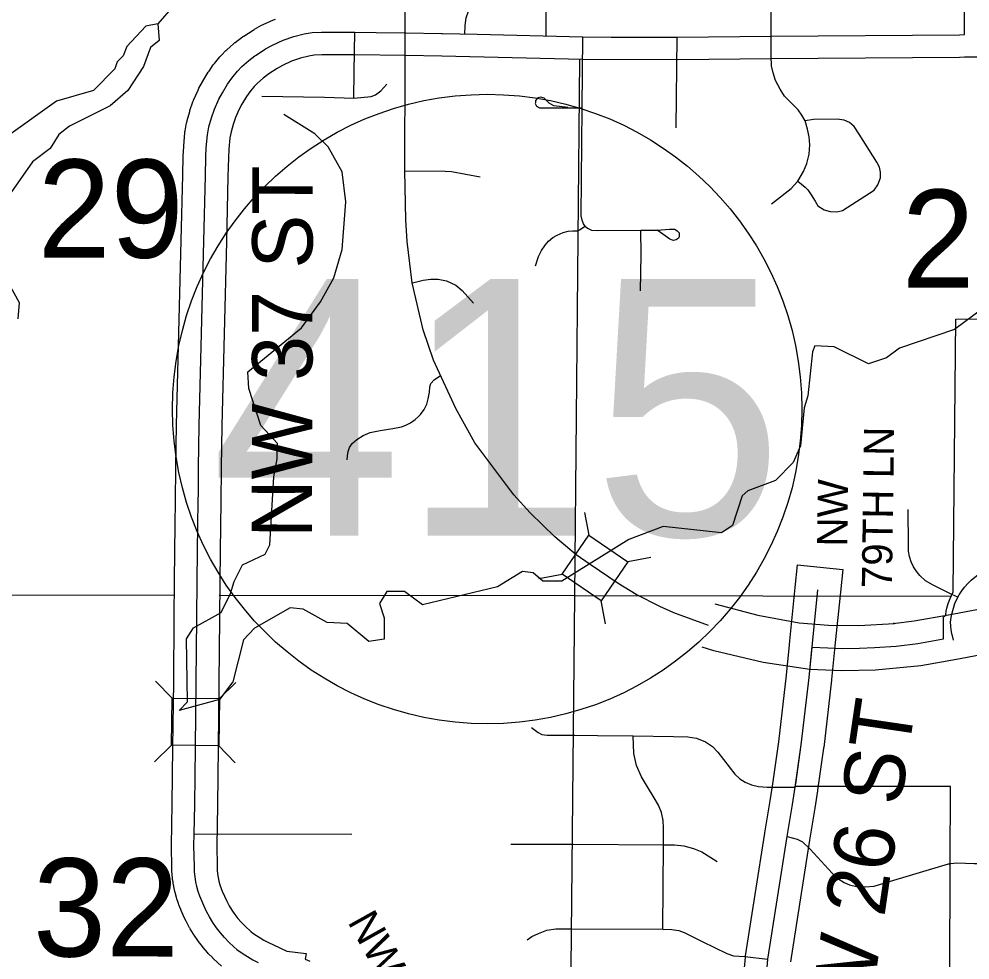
# Model space of a CAD drawing. Extents: x -1403959 to 81668, y -1400582 to 11018.
# Drawn here: x 6926 to 7047.8, y 8967.2 to 9087.7 of the extents above; entities that cross this region are included whole.
import ezdxf

# ---------------------------------------------------------------- set-up
doc = ezdxf.new("R2010")
doc.units = 0
for name, color, linetype in [('tdCiCityDivCarto', 7, 'Continuous'), ('tdCiCityStreetTxt', 7, 'Continuous'), ('tdCiCoBndryTxt', 7, 'Continuous'), ('tdCiRRCL', 7, 'Continuous'), ('tdCiRROwnerTxt', 7, 'Continuous'), ('tdCiSecText', 7, 'Continuous'), ('tdCiSectLine', 7, 'Continuous'), ('tdCiSectTwpRng', 7, 'Continuous'), ('tdCiUABTitleFrame', 7, 'Continuous'), ('tdCoCityStreetMajor', 7, 'Continuous'), ('tdCoDivCarto', 7, 'Continuous'), ('tdCoSecRteCL', 7, 'Continuous'), ('tdCoSectLinePart', 7, 'Continuous'), ('tdCoSectNmbr', 7, 'Continuous'), ('tdCoSurfAsphalt', 7, 'Continuous'), ('tdCoSurfBitum', 7, 'Continuous')]:
    doc.layers.add(name, color=color, linetype=linetype)

msp = doc.modelspace()

# ---------------------------------------------------------------- linework, layer by layer
at = {"layer": 'tdCiCityDivCarto'}
for points in [[(6983.1, 9085.81), (6983.14, 9086.92), (6983.26, 9087.87), (6983.53, 9088.75), (6983.95, 9089.88), (6984.49, 9090.94), (6984.74, 9091.71), (6984.9, 9092.33), (6985.04, 9093.17), (6985.14, 9094.55), (6985.25, 9096.13), (6985.39, 9097.35), (6985.66, 9098.89), (6986, 9100.17)], [(6993.49, 9085.55), (6993.5, 9089.13), (6993.5, 9092.26), (6993.5, 9093.74), (6993.58, 9094.97), (6993.76, 9096.38), (6994.2, 9098.94)], [(7047.09, 9085.73), (7047.05, 9092.43), (7047.77, 9093.95)], [(6968.87, 9077.58), (6968.9, 9080.95), (6968.98, 9086.04)], [(6998.48, 9061.2), (6998.27, 9061.5), (6998.1, 9061.95), (6997.99, 9062.51), (6998.11, 9076.33), (6998.22, 9085.43)], [(7022.32, 9085.53), (7022.32, 9085.71)], [(6968.87, 9077.58), (6971.07, 9077.79), (6971.64, 9078.01), (6972.31, 9078.52), (6973.08, 9079.38)], [(6957.07, 9077.85), (6965.11, 9077.71), (6968.87, 9077.58)], [(6992.12, 9077), (6992.11, 9076.92), (6992.26, 9076.58), (6992.65, 9076.37), (6993.36, 9076.33), (6994.27, 9076.33), (6996.29, 9076.37), (6996.29, 9076.37), (6998.11, 9076.33)], [(6998.48, 9061.2), (6998.8, 9060.94), (6999.12, 9060.77), (6999.32, 9060.69), (7000.09, 9060.63), (7005.65, 9060.66), (7007.72, 9060.66), (7009.32, 9060.81), (7009.93, 9060.79), (7010.13, 9060.72), (7010.28, 9060.6), (7010.43, 9060.48), (7010.53, 9060.33), (7010.55, 9060.16), (7010.54, 9060), (7010.53, 9059.82), (7010.44, 9059.65), (7010.31, 9059.53), (7010.17, 9059.46), (7009.98, 9059.38), (7009.82, 9059.36), (7009.57, 9059.43), (7009.35, 9059.54), (7008.45, 9060.17), (7007.72, 9060.66), (7007.72, 9060.66)]]:
    msp.add_lwpolyline(points, dxfattribs=at)
at = {"layer": 'tdCiCityStreetTxt'}
for points in [[(6998.41, 9024.52), (6998.96, 9021.61), (7003.95, 9018.19)], [(6992.57, 9016.06), (6995.54, 9016.62), (6998.96, 9021.61)], [(7006.93, 9018.75), (7003.95, 9018.19), (7000.54, 9013.2)], [(7001.1, 9010.23), (7000.54, 9013.2), (6995.54, 9016.62)]]:
    msp.add_lwpolyline(points, dxfattribs=at)
at = {"layer": 'tdCiCoBndryTxt'}
for points in [[(7022.32, 9085.71), (7022.31, 9091.83), (7022.48, 9106.27), (7022.56, 9107.39), (7022.72, 9108.11), (7023.07, 9108.66), (7023.5, 9109.05), (7024.13, 9109.33), (7025.59, 9109.74), (7026.37, 9110.11), (7026.8, 9110.51), (7027.04, 9110.92), (7027.25, 9111.47), (7027.37, 9112.25), (7027.42, 9118.79), (7027.49, 9128.29), (7027.52, 9129.28), (7027.57, 9130.84), (7027.65, 9131.18), (7027.78, 9131.54), (7027.96, 9131.82), (7028.3, 9132.31)], [(6956.18, 9083), (6956.32, 9083.1), (6957.52, 9083.89), (6958.43, 9084.38), (6959.78, 9085), (6961.16, 9085.49), (6962.48, 9085.84), (6963.5, 9085.99), (6964.7, 9086.05), (6967.26, 9086.04)], [(6967.26, 9086.04), (6968.98, 9086.04), (6971.72, 9086.01)], [(6971.72, 9086.01), (6975.5, 9085.97), (6975.5, 9085.97)], [(6975.5, 9085.97), (6980.1, 9085.88)], [(6980.1, 9085.88), (6980.22, 9085.88), (6984.64, 9085.77)], [(6984.64, 9085.77), (6998.22, 9085.43)], [(6998.22, 9085.43), (7001.85, 9085.42), (7010.29, 9085.41), (7022.32, 9085.53)], [(7022.32, 9085.53), (7046.45, 9085.72), (7047.09, 9085.73)], [(6953.49, 8968.86), (6952.85, 8969.46), (6952.28, 8970.04), (6951.75, 8970.66), (6951.25, 8971.31), (6950.79, 8971.98), (6950.36, 8972.68), (6949.98, 8973.4), (6949.64, 8974.14), (6949.36, 8974.73), (6949.12, 8975.33), (6948.92, 8975.94), (6948.75, 8976.57), (6948.61, 8977.2), (6948.52, 8977.84), (6948.45, 8978.48), (6948.43, 8979.13), (6948.37, 8981.79), (6948.4, 8983.32), (6948.48, 8987.07), (6948.58, 8994.39), (6948.67, 9002.79), (6948.75, 9010.96), (6948.78, 9015.79), (6948.85, 9022.99), (6948.91, 9025.82), (6948.93, 9027.17), (6948.95, 9030.28), (6949.05, 9035.66), (6949.62, 9059.27), (6949.83, 9067.64), (6949.9, 9070.07), (6949.95, 9071.24), (6950.1, 9072.89), (6950.29, 9073.93), (6950.61, 9075.07), (6950.98, 9076.16), (6951.55, 9077.45), (6952.01, 9078.27), (6952.68, 9079.4), (6953.23, 9080.17), (6953.93, 9081.04), (6954.52, 9081.63), (6955.38, 9082.41), (6956.18, 9083)], [(7025.42, 8989.33), (7026.19, 8994.74), (7027.19, 9003.37), (7027.54, 9006.94)], [(7027.54, 9006.94), (7027.57, 9007.26), (7027.63, 9007.74)], [(7020.96, 8929.4), (7021.22, 8958.26), (7021.6, 8963.59), (7021.92, 8967.27), (7024.38, 8982.99), (7025.06, 8987.09), (7025.42, 8989.33)], [(6953.49, 8968.86), (6953.88, 8968.5), (6954.53, 8968.04), (6955.21, 8967.61), (6955.9, 8967.2), (6956.6, 8966.83)]]:
    msp.add_lwpolyline(points, dxfattribs=at)
at = {"layer": 'tdCiRRCL'}
msp.add_lwpolyline([(7045.23, 8965.36), (7045.28, 8979.51), (7045.31, 8989.4), (7039.19, 8989.4), (7033.18, 8989.39), (7029.08, 8989.39), (7027.25, 8989.39), (7025.43, 8989.4), (7025.48, 8989.73), (7026.19, 8994.74), (7027.19, 9003.37), (7027.57, 9007.26), (7029.59, 9007.15), (7031.43, 9007.1), (7033.65, 9007.12), (7035.57, 9007.21), (7038.37, 9007.4), (7041.14, 9007.74), (7044.41, 9008.32), (7044.4, 9011.13), (7044.46, 9011.15), (7044.52, 9011.18), (7044.58, 9011.23), (7044.62, 9011.27), (7044.66, 9011.32), (7044.68, 9011.37), (7044.71, 9011.43), (7044.78, 9011.87), (7044.86, 9012.24), (7045.03, 9012.85), (7045.27, 9013.5), (7045.65, 9014.35), (7046.01, 9049.29), (7053.46, 9049.33)], dxfattribs=at)
at = {"layer": 'tdCiRROwnerTxt'}
msp.add_lwpolyline([(7027.63, 9007.74), (7028.32, 9014.6)], dxfattribs=at)
at = {"layer": 'tdCiSecText'}
for points in [[(6943.46, 9002.9), (6945.58, 9000.73), (6951.63, 9000.66)], [(6953.75, 9002.73), (6951.63, 9000.66), (6951.55, 8994.61)], [(6943.33, 8992.57), (6945.5, 8994.68), (6945.58, 9000.73)], [(6953.66, 8992.44), (6951.55, 8994.61), (6945.5, 8994.68)]]:
    msp.add_lwpolyline(points, dxfattribs=at)
at = {"layer": 'tdCiSectLine'}
for points in [[(6951.91, 8966.37), (6950.88, 8967.33), (6950.8, 8967.4), (6950.77, 8967.43), (6950.2, 8968.02), (6950.1, 8968.13), (6950.09, 8968.14), (6949.55, 8968.76), (6949.45, 8968.89), (6948.95, 8969.53), (6948.95, 8969.54), (6948.85, 8969.66), (6948.39, 8970.34), (6948.37, 8970.37), (6948.3, 8970.47), (6947.88, 8971.17), (6947.85, 8971.23), (6947.8, 8971.31), (6947.42, 8972.04), (6947.38, 8972.11), (6947.34, 8972.18), (6947, 8972.92), (6946.73, 8973.5), (6946.68, 8973.62), (6946.67, 8973.65), (6946.43, 8974.25), (6946.38, 8974.39), (6946.37, 8974.41), (6946.17, 8975.02), (6946.12, 8975.18), (6945.95, 8975.8), (6945.94, 8975.81), (6945.91, 8975.96), (6945.77, 8976.6), (6945.77, 8976.63), (6945.74, 8976.76), (6945.65, 8977.4), (6945.64, 8977.46), (6945.63, 8977.56), (6945.56, 8978.21), (6945.56, 8978.29), (6945.55, 8978.37), (6945.53, 8979.02), (6945.53, 8979.07), (6945.47, 8981.73), (6945.47, 8981.79), (6945.47, 8981.85), (6945.58, 8987.12), (6945.68, 8994.43), (6945.77, 9002.82), (6945.85, 9010.99), (6945.88, 9015.81), (6945.88, 9015.81), (6945.95, 9023.02), (6945.95, 9023.06), (6946.01, 9025.86), (6946.05, 9030.3), (6946.05, 9030.33), (6946.15, 9035.72), (6946.15, 9035.73), (6946.72, 9059.34), (6946.72, 9059.35), (6946.93, 9067.71), (6946.93, 9067.73), (6947, 9070.16), (6947, 9070.2), (6947.05, 9071.36), (6947.05, 9071.43), (6947.06, 9071.5), (6947.21, 9073.16), (6947.22, 9073.27), (6947.25, 9073.41), (6947.43, 9074.44), (6947.44, 9074.49), (6947.48, 9074.68), (6947.49, 9074.71), (6947.82, 9075.86), (6947.86, 9076.01), (6947.86, 9076.02), (6948.24, 9077.1), (6948.3, 9077.27), (6948.32, 9077.32), (6948.89, 9078.62), (6948.95, 9078.74), (6949.01, 9078.86), (6949.47, 9079.68), (6949.49, 9079.72), (6949.52, 9079.76), (6950.2, 9080.9), (6950.27, 9081.01), (6950.31, 9081.07), (6950.85, 9081.84), (6950.92, 9081.94), (6950.98, 9082.01), (6951.68, 9082.87), (6951.75, 9082.95), (6951.88, 9083.09), (6952.47, 9083.68), (6952.47, 9083.68), (6952.57, 9083.78), (6953.43, 9084.56), (6953.47, 9084.59), (6953.61, 9084.71), (6953.65, 9084.74), (6954.59, 9085.43), (6954.71, 9085.52), (6954.74, 9085.54), (6955.94, 9086.32), (6956.07, 9086.4), (6956.13, 9086.44), (6957.04, 9086.93), (6957.14, 9086.99), (6957.23, 9087.03), (6958.58, 9087.64), (6958.67, 9087.68), (6958.8, 9087.73)], [(7050.02, 9082.86), (7047.12, 9082.83), (7046.48, 9082.82), (7046.47, 9082.82), (7022.35, 9082.63), (7010.32, 9082.5), (7010.29, 9082.5), (7010.28, 9082.5), (6998.21, 9082.53), (6998.15, 9082.53), (6980.15, 9082.98), (6975.46, 9083.07), (6968.96, 9083.13), (6964.76, 9083.14), (6963.78, 9083.1), (6963.07, 9082.99), (6962.01, 9082.72), (6960.87, 9082.31), (6959.73, 9081.79), (6959.01, 9081.4), (6957.98, 9080.72), (6957.22, 9080.16), (6956.52, 9079.53), (6956.09, 9079.09), (6955.54, 9078.42), (6955.12, 9077.82), (6954.52, 9076.82), (6954.15, 9076.16), (6953.69, 9075.1), (6953.38, 9074.21), (6953.12, 9073.28), (6952.98, 9072.5), (6952.85, 9071.04), (6952.8, 9069.96), (6952.73, 9067.56), (6952.52, 9059.2), (6951.96, 9035.6), (6951.85, 9030.24), (6951.82, 9025.79), (6951.82, 9025.75), (6951.75, 9022.95), (6951.69, 9015.77), (6951.65, 9010.94), (6951.65, 9010.94), (6951.57, 9002.77), (6951.57, 9002.76), (6951.48, 8994.36), (6951.48, 8994.35), (6951.38, 8987.03), (6951.38, 8987.01), (6951.28, 8981.79), (6951.33, 8979.22), (6951.35, 8978.68), (6951.4, 8978.2), (6951.47, 8977.72), (6951.57, 8977.25), (6951.7, 8976.78), (6951.85, 8976.33), (6952.03, 8975.88), (6952.27, 8975.37), (6952.27, 8975.35), (6952.58, 8974.69), (6952.89, 8974.11), (6953.22, 8973.55), (6953.59, 8973.01), (6953.99, 8972.5), (6954.42, 8972), (6954.88, 8971.53), (6955.71, 8970.76), (6956.16, 8970.45), (6956.73, 8970.08), (6957.32, 8969.73), (6957.92, 8969.41), (6958.56, 8969.1), (6960.29, 8968.31), (6962.73, 8967.99), (6962.64, 8967.27), (6963.2, 8967.03)], [(7018.71, 8963.85), (7019.03, 8967.52), (7019.04, 8967.65), (7019.05, 8967.72), (7021.51, 8983.44), (7021.51, 8983.47), (7022.19, 8987.56), (7022.55, 8989.76), (7023.31, 8995.11), (7024.31, 9003.68), (7024.68, 9007.55), (7024.69, 9007.59), (7024.74, 9008.05), (7025.43, 9014.89), (7025.73, 9017.78), (7031.5, 9017.2), (7031.21, 9014.31), (7030.51, 9007.44), (7030.51, 9007.41), (7030.46, 9006.96), (7030.08, 9003.09), (7030.08, 9003.03), (7029.07, 8994.4), (7029.06, 8994.36), (7029.06, 8994.33), (7028.29, 8988.92), (7028.28, 8988.86), (7027.92, 8986.63), (7027.92, 8986.61), (7027.24, 8982.53), (7024.8, 8966.92)]]:
    msp.add_lwpolyline(points, dxfattribs=at)
at = {"layer": 'tdCiSectTwpRng'}
for points in [[(7045.7, 9008.16), (7045.6, 9008.53), (7045.5, 9008.95), (7045.49, 9009), (7045.41, 9009.49), (7045.36, 9009.97), (7045.33, 9010.46), (7045.4, 9011.07), (7045.52, 9011.67), (7045.68, 9012.26), (7045.88, 9012.84), (7046.13, 9013.4), (7046.42, 9013.94), (7046.75, 9014.46), (7047.12, 9014.95), (7047.52, 9015.42), (7047.96, 9015.85), (7048.42, 9016.24), (7049.02, 9016.7)], [(7046.26, 9013.65), (7045.49, 9013.99)], [(7045.28, 8979.51), (7045.28, 8979.51), (7045.36, 8979.53), (7046.11, 8979.6), (7048.33, 8979.55), (7049.32, 8979.53), (7050.31, 8979.56), (7050.99, 8979.71), (7051.6, 8979.9), (7052.1, 8980.16), (7052.85, 8980.57), (7058.23, 8984.39), (7060.53, 8985.99)]]:
    msp.add_lwpolyline(points, dxfattribs=at)
at = {"layer": 'tdCiUABTitleFrame'}
for points in [[(7010.16, 9073.8), (7010.29, 9085.41)], [(7022.39, 9064.07), (7024.88, 9066.03), (7025.74, 9066.96), (7026.47, 9068.21), (7026.89, 9069.2), (7027.22, 9070.41), (7027.29, 9071.59), (7027.22, 9072.65), (7027.01, 9073.61), (7026.71, 9074.69), (7026.26, 9075.42), (7025.78, 9076.09), (7025.08, 9076.81), (7024.05, 9077.86), (7023.47, 9078.74), (7022.89, 9079.87), (7022.57, 9080.83), (7022.37, 9081.73), (7022.32, 9082.96), (7022.32, 9085.53)], [(6996.26, 9076.38), (6994.49, 9076.6), (6993.89, 9076.95), (6993.24, 9077.58), (6992.81, 9077.71), (6992.42, 9077.65), (6992.15, 9077.3), (6992.12, 9077.04)], [(7025.74, 9066.96), (7026.67, 9066.19), (7027.03, 9065.85), (7027.47, 9065.2), (7027.96, 9064.38), (7028.32, 9063.8), (7029.12, 9063.3), (7029.89, 9063.05), (7030.77, 9063.02), (7031.47, 9063.21), (7035.54, 9065.79), (7036.02, 9066.49), (7036.33, 9067.39), (7036.35, 9068.1), (7036.2, 9068.77), (7035.86, 9069.39), (7033.62, 9072.97), (7032.96, 9073.94), (7032.37, 9074.46), (7031.71, 9074.76), (7030.81, 9074.9), (7027.75, 9074.87), (7026.71, 9074.69)], [(6975.41, 9068.29), (6980.58, 9068.25), (6981.35, 9068.19), (6985.06, 9067.49)], [(6992.13, 9056.1), (6992.54, 9057.3), (6992.9, 9058.07), (6993.37, 9058.75), (6993.78, 9059.26), (6994.34, 9059.72), (6994.92, 9060.04), (6995.68, 9060.38), (6996.31, 9060.54), (6996.92, 9060.59), (6997.47, 9060.6), (6997.79, 9060.7), (6998.48, 9061.2)], [(7005.61, 9052.92), (7005.68, 9057.58), (7005.65, 9060.66)], [(6976.37, 9053.91), (6977.76, 9054.27), (6978.72, 9054.41), (6979.66, 9054.38), (6980.74, 9054.17), (6981.91, 9053.65), (6982.72, 9052.94), (6984.19, 9051.34)], [(6968.06, 9031.78), (6968.13, 9032.32), (6968.32, 9032.85), (6968.66, 9033.34), (6969.25, 9033.86), (6970.07, 9034.35), (6970.96, 9034.77), (6972.21, 9035.02), (6973.85, 9035.28), (6974.95, 9035.49), (6975.5, 9035.7), (6976.1, 9036.01), (6976.7, 9036.41), (6977.16, 9036.81), (6977.39, 9037.06), (6977.85, 9037.7), (6978.19, 9038.39), (6978.39, 9039.07), (6978.55, 9039.91), (6978.59, 9040.61), (6978.73, 9041.04), (6979.13, 9041.5), (6979.98, 9042.04)], [(6968, 9031.24), (6968.06, 9031.78)], [(7045.49, 9013.99), (7043.09, 9015.18), (7042.11, 9015.76), (7041.38, 9016.42), (7040.9, 9017.01), (7040.58, 9017.55), (7040.27, 9018.17), (7040.07, 9018.85), (7039.94, 9019.57), (7039.93, 9020.3), (7039.89, 9024.88)], [(6991.62, 8996.97), (6992.47, 8996.33), (6992.96, 8996.07), (6993.64, 8995.97), (6997.19, 8995.97)], [(6997.19, 8995.97), (7000.06, 8995.92), (7004.63, 8995.9)], [(7004.63, 8995.9), (7009.84, 8995.81), (7011.66, 8995.78), (7012.78, 8995.58), (7013.93, 8995.12), (7014.8, 8994.52), (7015.51, 8993.81), (7017.69, 8990.99), (7018.33, 8990.37), (7019.02, 8989.94), (7019.82, 8989.6), (7020.69, 8989.4), (7021.82, 8989.33), (7025.42, 8989.33)], [(7008.55, 8981.94), (7008.54, 8984.1), (7008.5, 8985.03), (7008.27, 8986.08), (7007.9, 8987), (7007.36, 8987.93), (7006.47, 8989.37), (7005.7, 8990.63), (7005.06, 8992.07), (7004.75, 8993.62), (7004.63, 8995.9)], [(6948.4, 8983.32), (6968.61, 8983.29)], [(7024.38, 8982.99), (7025.66, 8982.64), (7026.34, 8982.32), (7027.33, 8981.38), (7030.14, 8978.3), (7030.87, 8977.61), (7031.69, 8977.09), (7032.37, 8976.81), (7033.29, 8976.58), (7034.39, 8976.55), (7035.53, 8976.64), (7036.79, 8977.03), (7045.04, 8979.47), (7045.23, 8979.5)], [(6988.99, 8982.02), (6989.57, 8981.99), (6990.98, 8982), (6996.95, 8981.99)], [(6996.95, 8981.99), (7008.55, 8981.94), (7009.93, 8981.91), (7011.16, 8981.78), (7012.37, 8981.44), (7013.44, 8981.04), (7015.42, 8979.77)], [(7008.44, 8971.1), (7008.55, 8981.94)], [(6991.05, 8969.74), (6991.68, 8970.17), (6992.52, 8970.57), (6993.6, 8971), (6994.73, 8971.15), (6996.79, 8971.18), (7008.44, 8971.1), (7009.62, 8971.08), (7010.5, 8970.93), (7011.18, 8970.68), (7013.51, 8969.53), (7016.65, 8968), (7017.51, 8967.72), (7018.97, 8967.6), (7021.92, 8967.27)]]:
    msp.add_lwpolyline(points, dxfattribs=at)
at = {"layer": 'tdCoCityStreetMajor'}
for points in [[(6997.19, 9013.88), (6997.82, 9082.54)], [(6916.85, 9013.96), (6945.8, 9013.93)], [(6951.6, 9013.93), (6997.19, 9013.88)], [(6996.34, 8927.15), (6997.19, 9013.88)], [(6997.19, 9013.88), (7045.37, 9013.8)]]:
    msp.add_lwpolyline(points, dxfattribs=at)
at = {"layer": 'tdCoDivCarto'}
for points in [[(7015.1, 9012.82), (7020.64, 9011.34), (7025.91, 9010.37), (7029.67, 9010.05), (7033.55, 9010.01), (7038.13, 9010.3), (7037.98, 9010.28), (7040.68, 9010.62), (7045.05, 9011.38), (7069.37, 9015.95), (7081.73, 9017.67), (7089.16, 9018.36), (7095.81, 9018.79), (7107.19, 9019.15), (7129.74, 9019.94), (7140.96, 9019.81), (7170.41, 9018.57), (7182.89, 9018.25), (7197.13, 9017.49), (7210.63, 9017.05), (7278.29, 9016.48), (7284.88, 9016.44), (7285.02, 9047.75), (7285.19, 9071.47)], [(7070.34, 9010.23), (7046.09, 9005.67), (7041.53, 9004.87), (7035.72, 9004.31), (7031.37, 9004.2), (7027.29, 9004.37), (7021.29, 9005.28), (7014.99, 9006.8), (7013.48, 9007.24)]]:
    msp.add_lwpolyline(points, dxfattribs=at)
at = {"layer": 'tdCoSecRteCL'}
msp.add_lwpolyline([(7014.29, 9010.03), (7009.88, 9011.64), (7008.07, 9012.47), (7005.02, 9014), (7002.71, 9015.39), (6999.13, 9017.83), (6997.35, 9019.09), (6994.6, 9021.4), (6991.47, 9024.48), (6989.37, 9026.76), (6984.36, 9033.42), (6981.92, 9037.84), (6979.07, 9044.01), (6977.76, 9047.92), (6976.34, 9053.91), (6975.69, 9059.22), (6975.51, 9061.98), (6975.38, 9068.29), (6975.52, 9110.07), (6975.82, 9147.51), (6975.9, 9150.18), (6975.74, 9153.35), (6975.27, 9156.93), (6974.3, 9160.34)], dxfattribs=at)
at = {"layer": 'tdCoSurfAsphalt'}
msp.add_circle((6985.95, 9037.76), 40.33, dxfattribs=at)
at = {"layer": 'tdCoSurfBitum'}
for points in [[(6945.73, 9089.4), (6943.74, 9087.12), (6942.21, 9086.82), (6939.76, 9084.23), (6939.3, 9083.01), (6938.54, 9082.25), (6938.23, 9081.33), (6935.48, 9078.59), (6930.74, 9077.22), (6924.62, 9072.81)], [(6943.74, 9087.12), (6943.89, 9084.98), (6942.82, 9084.07), (6941.9, 9081.63), (6939.91, 9078.58), (6937.61, 9076.6), (6932.41, 9074.01), (6931.04, 9072.95), (6929.96, 9071.12), (6927.67, 9069.45), (6924.61, 9065.02)], [(7054.23, 9054.2), (7045.82, 9047.96), (7038.79, 9045.54), (7037.11, 9044.32), (7034.82, 9043.56), (7030.39, 9045.71), (7027.95, 9045.86), (7027.64, 9045.1), (7027.02, 9039.45), (7026.56, 9037.93), (7026.09, 9033.04), (7025.17, 9030.91), (7022.88, 9028.62), (7019.36, 9027.26), (7018.6, 9026.65), (7017.37, 9022.84), (7015.99, 9021.92), (7008.51, 9022.7), (7004.08, 9021.03), (6995.52, 9015.71), (6993.07, 9015.71), (6991.85, 9016.78), (6990.48, 9016.94), (6987.27, 9014.96), (6977.64, 9012.69), (6975.36, 9014.38), (6973.07, 9014.38), (6972.15, 9012.86), (6972.75, 9011.03), (6972.75, 9008.28), (6970.76, 9007.98), (6968.02, 9010.27), (6965.42, 9010.43), (6962.37, 9012.12), (6960.69, 9012.27), (6956.11, 9009.69), (6954.73, 9008.17), (6953.34, 9002.82), (6951.66, 9000.54), (6946.46, 8999.15), (6947.54, 9000.24), (6947.4, 9008.33), (6948.32, 9009.71), (6951.84, 9011.68), (6953.06, 9014.12), (6953.52, 9015.65), (6954.6, 9017.78), (6957.5, 9019.15), (6958.11, 9020.37), (6958.59, 9029.07), (6959.05, 9031.36), (6959.06, 9033.35), (6956.92, 9035.64), (6955.4, 9040.38), (6955.26, 9042.51), (6962.14, 9048.15), (6964.59, 9051.5), (6966.28, 9054.55), (6967.35, 9058.21), (6967.82, 9064.32), (6967.37, 9068.14), (6965.55, 9071.35), (6963.87, 9073.03), (6959.9, 9075.48)], [(6924.59, 9053.88), (6925.95, 9051.43), (6925.8, 9049.3)]]:
    msp.add_lwpolyline(points, dxfattribs=at)

# ---------------------------------------------------------------- texts
at = {"layer": 'tdCoSectLinePart'}
for s, rotation, p in [('29', 359.9935, (6928.34, 9057.15)), ('28', 359.9942, (7039.07, 9053.29)), ('32', 359.9934, (6927.74, 8967.62))]:
    msp.add_text(s, height=12.575, rotation=rotation, dxfattribs=at).set_placement(p)
at = {"layer": 'tdCoSectNmbr'}
for s, height, rotation, p in [('NW 37 ST', 7.738, 89.8841, (6963.5, 9021.25)), ('79TH LN', 3.869, 89.2047, (7037.81, 9014.77)), ('NW', 3.869, 89.2047, (7032.08, 9020.11)), ('NW 26 ST', 7.738, 81.593, (7033.88, 8952.66)), ('NW FISHER LN', 3.8691, 299.1602, (6968, 8972.06))]:
    msp.add_text(s, height=height, rotation=rotation, dxfattribs=at).set_placement(p)
at = {"layer": 'tdCoSurfAsphalt'}
msp.add_text('415', height=32.887, dxfattribs=at).set_placement((6950.53, 9021.54))

doc.saveas('drawing.dxf')
